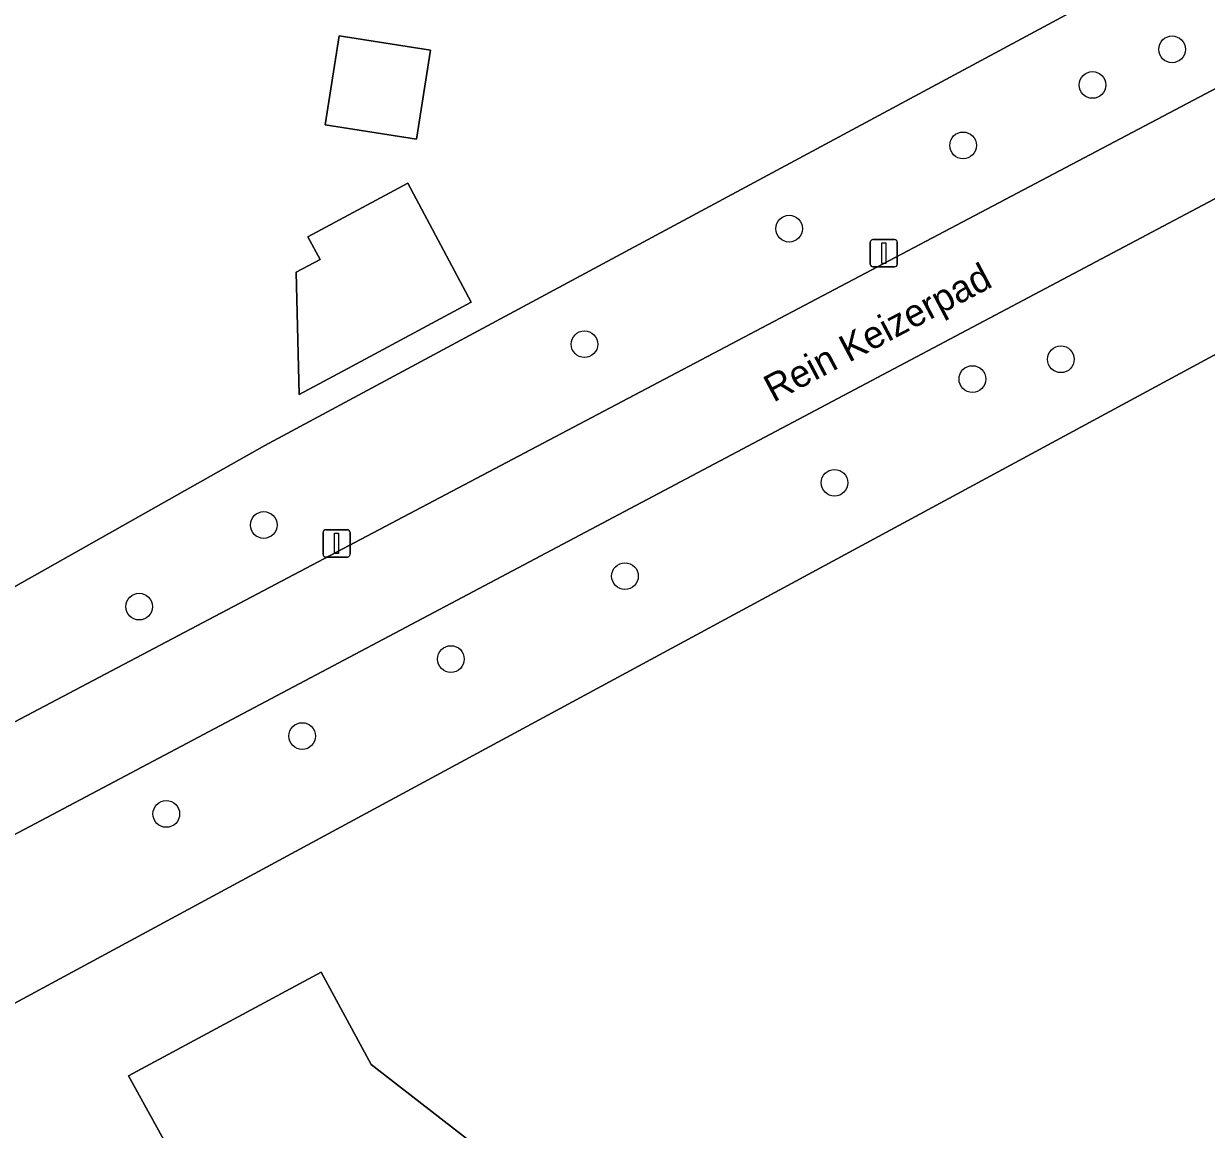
# Model space of a CAD drawing. Extents: x 157320 to 158835, y 386650 to 388491.
# Drawn here: x 158128.79 to 158172.1, y 387181.77 to 387222.26 of the extents above; entities that cross this region are included whole.
import ezdxf

# ---------------------------------------------------------------- set-up
doc = ezdxf.new("R2010")
doc.units = 0
for name, color, linetype in [('IMGEO_Boom', 7, 'Continuous'), ('IMGEO_Erf', 7, 'Continuous'), ('IMGEO_Fietspad_gesloten', 7, 'Continuous'), ('IMGEO_Groenvoorziening', 7, 'Continuous'), ('IMGEO_Lichtmast', 7, 'Continuous'), ('IMGEO_Openbare_ruimte_label', 7, 'Continuous'), ('IMGEO_Pand', 7, 'Continuous')]:
    doc.layers.add(name, color=color, linetype=linetype)

msp = doc.modelspace()

# ---------------------------------------------------------------- linework, layer by layer
at = {"layer": 'IMGEO_Boom'}
for centre in [(158170.849, 387221.321), (158167.935, 387220.016), (158163.195, 387217.803), (158156.826, 387214.753), (158149.328, 387210.522), (158166.776, 387209.969), (158163.536, 387209.245), (158158.485, 387205.447), (158137.583, 387203.9), (158150.812, 387202.028), (158133.021, 387200.91), (158144.437, 387198.991), (158138.991, 387196.17), (158134.014, 387193.318)]:
    msp.add_circle(centre, 0.489, dxfattribs=at)
at = {"layer": 'IMGEO_Erf'}
for points in [[(158109.367, 387190.866), (158137.628, 387206.813), (158208.355, 387244.843), (158207.883, 387245.721), (158208.675, 387248.523), (158210.545, 387249.528), (158212.008, 387246.807), (158217.947, 387250), (158257.92, 387271.493), (158261.323, 387277.013)], [(158201.391, 387173.082), (158194.761, 387186.161), (158193.399, 387188.847), (158180.644, 387214.276), (158180.674, 387214.601), (158120.564, 387182.122)]]:
    msp.add_lwpolyline(points, dxfattribs=at)
for points in [[(158143.179, 387218.035), (158139.837, 387218.561), (158140.349, 387221.813), (158143.691, 387221.287)], [(158145.184, 387212.064), (158140.668, 387209.636), (158138.88, 387208.674), (158138.775, 387213.157), (158139.644, 387213.624), (158139.199, 387214.452), (158142.858, 387216.419)], [(158149.571, 387174.487), (158146.503, 387170.538), (158144.355, 387172.203), (158143.239, 387170.763), (158136.457, 387176.045), (158138.615, 387178.846), (158135.725, 387181.109), (158134.448, 387180.434), (158132.634, 387183.726), (158139.685, 387187.526), (158141.515, 387184.145), (158151.218, 387176.607)]]:
    msp.add_lwpolyline(points, close=True, dxfattribs=at)
at = {"layer": 'IMGEO_Fietspad_gesloten'}
msp.add_lwpolyline([(158287.618, 387281.484), (158228.821, 387250), (158183.203, 387225.573), (158113.521, 387188.82), (158116.671, 387186.321), (158181.22, 387220.509), (158184.875, 387222.452), (158236.396, 387250), (158293.02, 387280.276)], dxfattribs=at)
at = {"layer": 'IMGEO_Groenvoorziening'}
msp.add_lwpolyline([(158225.737, 387307.787), (158229.169, 387305.594), (158231.041, 387309.802), (158267.812, 387295.314), (158271.249, 387293.918), (158282.281, 387289.436), (158278.643, 387281.352), (158263.561, 387274.526), (158257.92, 387271.493), (158217.947, 387250), (158212.008, 387246.807), (158208.355, 387244.843), (158137.628, 387206.813), (158109.367, 387190.866), (158112.657, 387188.303), (158113.521, 387188.82), (158183.203, 387225.573), (158228.821, 387250), (158287.618, 387281.484)], dxfattribs=at)
msp.add_lwpolyline([(158120.564, 387182.122), (158180.674, 387214.601), (158181.22, 387220.509), (158116.671, 387186.321), (158115.776, 387185.87)], close=True, dxfattribs=at)
at = {"layer": 'IMGEO_Lichtmast'}
for p, q in [((158159.795, 387213.454), (158159.795, 387214.254)), ((158159.795, 387214.254), (158159.795, 387213.454)), ((158159.895, 387214.354), (158160.685, 387214.354)), ((158160.685, 387214.354), (158159.895, 387214.354)), ((158160.785, 387214.254), (158160.785, 387213.454)), ((158160.785, 387213.454), (158160.785, 387214.254)), ((158160.685, 387213.354), (158159.895, 387213.354)), ((158159.895, 387213.354), (158160.685, 387213.354)), ((158139.854, 387203.726), (158140.644, 387203.726)), ((158140.644, 387203.726), (158139.854, 387203.726)), ((158139.754, 387202.826), (158139.754, 387203.626)), ((158139.754, 387203.626), (158139.754, 387202.826)), ((158140.744, 387203.626), (158140.744, 387202.826)), ((158140.744, 387202.826), (158140.744, 387203.626)), ((158140.644, 387202.726), (158139.854, 387202.726)), ((158139.854, 387202.726), (158140.644, 387202.726))]:
    msp.add_line(p, q, dxfattribs=at)
for points in [[(158160.215, 387214.229), (158160.365, 387214.229), (158160.365, 387213.479), (158160.215, 387213.479), (158160.215, 387214.229)], [(158140.174, 387203.601), (158140.324, 387203.601), (158140.324, 387202.851), (158140.174, 387202.851), (158140.174, 387203.601)]]:
    msp.add_lwpolyline(points, dxfattribs=at)
for centre, start, end in [((158159.895, 387214.254), 90, 180), ((158159.895, 387214.254), 90, 180), ((158160.685, 387214.254), 0, 90), ((158160.685, 387214.254), 360, 90), ((158159.895, 387213.454), 180, 270), ((158159.895, 387213.454), 180, 270), ((158160.685, 387213.454), 270, 0), ((158160.685, 387213.454), 270, 0), ((158139.854, 387203.626), 90, 180), ((158139.854, 387203.626), 90, 180), ((158140.644, 387203.626), 0, 90), ((158140.644, 387203.626), 360, 90), ((158139.854, 387202.826), 180, 270), ((158139.854, 387202.826), 180, 270), ((158140.644, 387202.826), 270, 0), ((158140.644, 387202.826), 270, 0)]:
    msp.add_arc(centre, 0.1, start, end, dxfattribs=at)
at = {"layer": 'IMGEO_Pand'}
for points in [[(158143.179, 387218.035), (158143.691, 387221.287), (158140.349, 387221.813), (158139.837, 387218.561)], [(158142.858, 387216.419), (158139.199, 387214.452), (158139.644, 387213.624), (158138.775, 387213.157), (158138.88, 387208.674), (158140.668, 387209.636), (158145.184, 387212.064)], [(158141.515, 387184.145), (158139.685, 387187.526), (158132.634, 387183.726), (158134.448, 387180.434), (158135.725, 387181.109), (158138.615, 387178.846), (158136.457, 387176.045), (158143.239, 387170.763), (158144.355, 387172.203), (158146.503, 387170.538), (158149.571, 387174.487), (158151.218, 387176.607)]]:
    msp.add_lwpolyline(points, close=True, dxfattribs=at)

# ---------------------------------------------------------------- texts
at = {"layer": 'IMGEO_Openbare_ruimte_label'}
msp.add_text('Rein Keizerpad', height=1, rotation=27.8973, dxfattribs=at).set_placement((158156.248, 387208.375))

doc.saveas('drawing.dxf')
